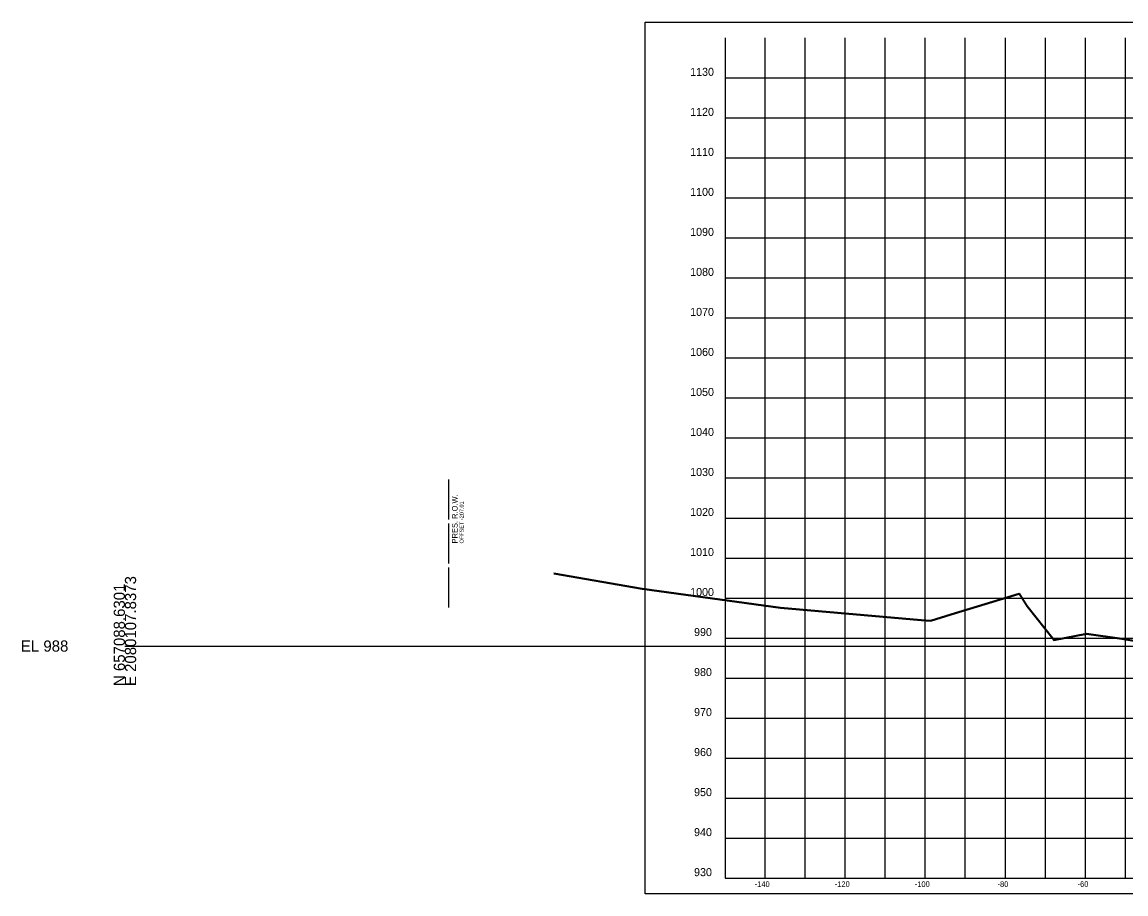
# Model space of a CAD drawing. Extents: x 1131015 to 1136271, y 133453 to 174329.
# Drawn here: x 1132014.8 to 1132290.6, y 157605.7 to 157823.6 of the extents above; entities that cross this region are included whole.
import ezdxf

# ---------------------------------------------------------------- set-up
doc = ezdxf.new("R2010")
doc.units = 0
for name, color, linetype in [('DESIGN - SHEET - Corner Text', 7, 'Continuous'), ('DESIGN - SHEET - Light Grid', 7, 'Continuous'), ('DESIGN - SHEET - Linework', 7, 'Continuous'), ('DESIGN - SHEET - Plot Shape', 7, 'Continuous'), ('SURVEY - GROUND - Bottom of Topsoil Layer', 7, 'Continuous'), ('SURVEY - GROUND - Top of Ground', 7, 'Continuous'), ('SURVEY - PROPERTY - ROW Lines', 7, 'Continuous'), ('SURVEY - PROPERTY - ROW Lines Text', 7, 'Continuous')]:
    doc.layers.add(name, color=color, linetype=linetype)

msp = doc.modelspace()

# ---------------------------------------------------------------- linework, layer by layer
at = {"layer": 'DESIGN - SHEET - Light Grid'}
msp.add_line((1132040.46, 157667.66), (1132340.46, 157667.66), dxfattribs=at)
at = {"layer": 'DESIGN - SHEET - Linework'}
for p, q in [((1132200.46, 157609.66), (1132200.46, 157819.66)), ((1132210.46, 157609.66), (1132210.46, 157819.66)), ((1132220.46, 157609.66), (1132220.46, 157819.66)), ((1132230.46, 157609.66), (1132230.46, 157819.66)), ((1132240.46, 157609.66), (1132240.46, 157819.66)), ((1132250.46, 157609.66), (1132250.46, 157819.66)), ((1132260.46, 157609.66), (1132260.46, 157819.66)), ((1132270.46, 157609.66), (1132270.46, 157819.66)), ((1132280.46, 157609.66), (1132280.46, 157819.66)), ((1132290.46, 157609.66), (1132290.46, 157819.66)), ((1132190.46, 157809.66), (1132490.46, 157809.66)), ((1132190.46, 157799.66), (1132490.46, 157799.66)), ((1132190.46, 157789.66), (1132490.46, 157789.66)), ((1132190.46, 157779.66), (1132490.46, 157779.66)), ((1132190.46, 157769.66), (1132490.46, 157769.66)), ((1132190.46, 157759.66), (1132490.46, 157759.66)), ((1132190.46, 157749.66), (1132490.46, 157749.66)), ((1132190.46, 157739.66), (1132490.46, 157739.66)), ((1132190.46, 157729.66), (1132490.46, 157729.66)), ((1132190.46, 157719.66), (1132490.46, 157719.66)), ((1132190.46, 157709.66), (1132490.46, 157709.66)), ((1132190.46, 157699.66), (1132490.46, 157699.66)), ((1132190.46, 157689.66), (1132490.46, 157689.66)), ((1132190.46, 157679.66), (1132490.46, 157679.66)), ((1132190.46, 157669.66), (1132490.46, 157669.66)), ((1132190.46, 157659.66), (1132490.46, 157659.66)), ((1132190.46, 157649.66), (1132490.46, 157649.66)), ((1132190.46, 157639.66), (1132490.46, 157639.66)), ((1132190.46, 157629.66), (1132490.46, 157629.66)), ((1132190.46, 157619.66), (1132490.46, 157619.66))]:
    msp.add_line(p, q, dxfattribs=at)
msp.add_lwpolyline([(1132190.46, 157819.66), (1132190.46, 157609.66), (1132490.46, 157609.66), (1132490.46, 157819.66)], dxfattribs=at)
at = {"layer": 'DESIGN - SHEET - Plot Shape'}
msp.add_lwpolyline([(1132170.46, 157823.6), (1132510.46, 157823.6), (1132510.46, 157605.72), (1132170.46, 157605.72)], close=True, dxfattribs=at)
at = {"layer": 'SURVEY - GROUND - Bottom of Topsoil Layer'}
for p, q in [((1132147.62, 157685.72), (1132169.75, 157681.86)), ((1132169.75, 157681.86), (1132204.3, 157677.15)), ((1132246.92, 157675.49), (1132263.94, 157680.63)), ((1132263.94, 157680.63), (1132265.86, 157677.53)), ((1132204.3, 157677.15), (1132239.46, 157674.01)), ((1132241.81, 157673.85), (1132246.92, 157675.49)), ((1132265.86, 157677.53), (1132272.61, 157669.02)), ((1132239.46, 157674.01), (1132241.81, 157673.85)), ((1132272.61, 157669.02), (1132280.73, 157670.63)), ((1132280.73, 157670.63), (1132289.53, 157669.38)), ((1132289.53, 157669.38), (1132295.19, 157668.43))]:
    msp.add_line(p, q, dxfattribs=at)
at = {"layer": 'SURVEY - GROUND - Top of Ground'}
for p, q in [((1132147.62, 157685.97), (1132169.75, 157682.11)), ((1132169.75, 157682.11), (1132204.3, 157677.4)), ((1132246.92, 157675.74), (1132263.94, 157680.88)), ((1132263.94, 157680.88), (1132265.86, 157677.78)), ((1132265.86, 157677.78), (1132272.61, 157669.27)), ((1132204.3, 157677.4), (1132239.46, 157674.26)), ((1132241.81, 157674.1), (1132246.92, 157675.74)), ((1132239.46, 157674.26), (1132241.81, 157674.1)), ((1132272.61, 157669.27), (1132280.73, 157670.88)), ((1132280.73, 157670.88), (1132289.53, 157669.63)), ((1132289.53, 157669.63), (1132295.19, 157668.68))]:
    msp.add_line(p, q, dxfattribs=at)
at = {"layer": 'SURVEY - PROPERTY - ROW Lines'}
for p, q in [((1132121.44, 157699.3), (1132121.44, 157709.3)), ((1132121.44, 157688.3), (1132121.44, 157698.3)), ((1132121.44, 157677.3), (1132121.44, 157687.3))]:
    msp.add_line(p, q, dxfattribs=at)

# ---------------------------------------------------------------- texts
at = {"layer": 'DESIGN - SHEET - Corner Text'}
for s, height, p in [('1130', 2, (1132181.7, 157810.16)), ('1120', 2, (1132181.7, 157800.16)), ('1110', 2, (1132181.7, 157790.16)), ('1100', 2, (1132181.7, 157780.16)), ('1090', 2, (1132181.7, 157770.16)), ('1080', 2, (1132181.7, 157760.16)), ('1070', 2, (1132181.7, 157750.16)), ('1060', 2, (1132181.7, 157740.16)), ('1050', 2, (1132181.7, 157730.16)), ('1040', 2, (1132181.7, 157720.16)), ('1030', 2, (1132181.7, 157710.16)), ('1020', 2, (1132181.7, 157700.16)), ('1010', 2, (1132181.7, 157690.16)), ('1000', 2, (1132181.7, 157680.16)), ('990', 2, (1132182.68, 157670.16)), ('980', 2, (1132182.68, 157660.16)), ('970', 2, (1132182.68, 157650.16)), ('960', 2, (1132182.68, 157640.16)), ('950', 2, (1132182.68, 157630.16)), ('940', 2, (1132182.68, 157620.16)), ('930', 2, (1132182.68, 157610.16)), ('-140', 1.4, (1132197.83, 157607.46)), ('-120', 1.4, (1132217.83, 157607.46)), ('-100', 1.4, (1132237.83, 157607.46)), ('-80', 1.4, (1132258.51, 157607.46)), ('-60', 1.4, (1132278.51, 157607.46))]:
    msp.add_text(s, height=height, dxfattribs=at).set_placement(p)
at = {"layer": 'DESIGN - SHEET - Light Grid'}
for s, p in [('E 2080107.8373', (1132043.26, 157657.66)), ('N 657088.6301', (1132040.46, 157657.66))]:
    msp.add_text(s, height=2.8, rotation=90, dxfattribs=at).set_placement(p)
msp.add_text('EL 988', height=2.8, dxfattribs=at).set_placement((1132014.46, 157666.26))
at = {"layer": 'SURVEY - PROPERTY - ROW Lines Text'}
for s, height, p in [('PRES. R.O.W.', 1.4, (1132123.59, 157693.3)), ('OFFSET -207.01', 1, (1132125.09, 157693.3))]:
    msp.add_text(s, height=height, rotation=90, dxfattribs=at).set_placement(p)

doc.saveas('drawing.dxf')
